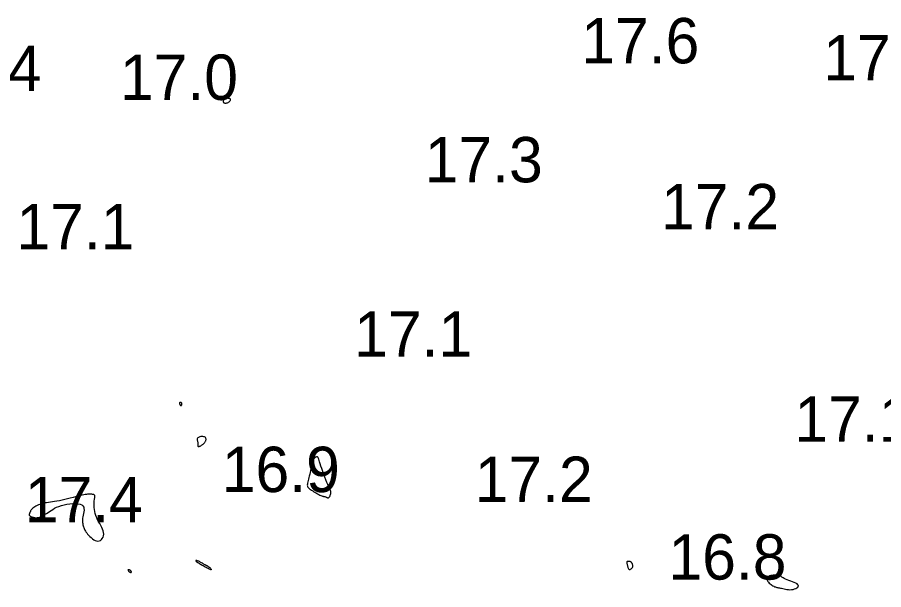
# Model space of a CAD drawing. Extents: x 3040093 to 3056816, y 408076 to 509144.
# Drawn here: x 3046515.9 to 3046611.4, y 435035.1 to 435098.2 of the extents above; entities that cross this region are included whole.
import ezdxf

# ---------------------------------------------------------------- set-up
doc = ezdxf.new("R2010")
doc.units = 0
doc.layers.add('V-CHAN-CONT-EL17', color=7, linetype='Continuous')
doc.layers.add('V-TOPO-SOUN-0610', color=7, linetype='Continuous')

msp = doc.modelspace()

# ---------------------------------------------------------------- linework, layer by layer
at = {"layer": 'V-CHAN-CONT-EL17'}
for points in [[(3046538.714, 435088.811), (3046538.763, 435088.796), (3046538.818, 435088.787), (3046538.878, 435088.785), (3046538.941, 435088.789), (3046539.006, 435088.799), (3046539.071, 435088.817), (3046539.135, 435088.843), (3046539.196, 435088.877), (3046539.252, 435088.917), (3046539.303, 435088.962), (3046539.345, 435089.009), (3046539.379, 435089.058), (3046539.401, 435089.106), (3046539.411, 435089.151), (3046539.407, 435089.193), (3046539.387, 435089.228), (3046539.354, 435089.258), (3046539.31, 435089.282), (3046539.257, 435089.3), (3046539.198, 435089.311), (3046539.135, 435089.318), (3046539.07, 435089.318), (3046539.006, 435089.312), (3046538.945, 435089.301), (3046538.888, 435089.284), (3046538.834, 435089.263), (3046538.785, 435089.238), (3046538.74, 435089.209), (3046538.701, 435089.176), (3046538.667, 435089.142), (3046538.639, 435089.105), (3046538.618, 435089.067), (3046538.603, 435089.029), (3046538.595, 435088.991), (3046538.594, 435088.954), (3046538.601, 435088.918), (3046538.616, 435088.886), (3046538.64, 435088.856), (3046538.672, 435088.831)], [(3046533.966, 435055.441), (3046533.987, 435055.458), (3046534.006, 435055.484), (3046534.022, 435055.516), (3046534.034, 435055.552), (3046534.043, 435055.589), (3046534.047, 435055.626), (3046534.045, 435055.659), (3046534.038, 435055.687), (3046534.026, 435055.711), (3046534.01, 435055.73), (3046533.992, 435055.745), (3046533.971, 435055.757), (3046533.95, 435055.766), (3046533.93, 435055.772), (3046533.91, 435055.776), (3046533.893, 435055.779), (3046533.878, 435055.781), (3046533.864, 435055.781), (3046533.852, 435055.78), (3046533.842, 435055.778), (3046533.832, 435055.775), (3046533.822, 435055.771), (3046533.813, 435055.767), (3046533.804, 435055.762), (3046533.796, 435055.755), (3046533.788, 435055.747), (3046533.782, 435055.736), (3046533.779, 435055.723), (3046533.778, 435055.705), (3046533.78, 435055.683), (3046533.787, 435055.656), (3046533.798, 435055.623), (3046533.813, 435055.588), (3046533.831, 435055.551), (3046533.851, 435055.515), (3046533.873, 435055.484), (3046533.897, 435055.458), (3046533.92, 435055.441), (3046533.944, 435055.435)], [(3046536.394, 435051.199), (3046536.451, 435051.247), (3046536.502, 435051.296), (3046536.547, 435051.346), (3046536.587, 435051.397), (3046536.622, 435051.45), (3046536.651, 435051.505), (3046536.675, 435051.563), (3046536.694, 435051.624), (3046536.706, 435051.686), (3046536.708, 435051.747), (3046536.701, 435051.807), (3046536.682, 435051.862), (3046536.648, 435051.912), (3046536.6, 435051.954), (3046536.535, 435051.987), (3046536.452, 435052.009), (3046536.355, 435052.02), (3046536.251, 435052.022), (3046536.144, 435052.013), (3046536.04, 435051.995), (3046535.945, 435051.967), (3046535.863, 435051.931), (3046535.799, 435051.887), (3046535.759, 435051.834), (3046535.738, 435051.775), (3046535.734, 435051.71), (3046535.741, 435051.641), (3046535.757, 435051.568), (3046535.775, 435051.493), (3046535.794, 435051.417), (3046535.807, 435051.341), (3046535.813, 435051.267), (3046535.813, 435051.195), (3046535.809, 435051.128), (3046535.806, 435051.067), (3046535.805, 435051.015), (3046535.809, 435050.972), (3046535.822, 435050.941), (3046535.846, 435050.923), (3046535.883, 435050.919), (3046535.932, 435050.928), (3046535.99, 435050.949), (3046536.055, 435050.978), (3046536.124, 435051.015), (3046536.195, 435051.058), (3046536.265, 435051.104), (3046536.332, 435051.151)], [(3046549.913, 435045.36), (3046549.962, 435045.335), (3046550.012, 435045.31), (3046550.061, 435045.288), (3046550.111, 435045.273), (3046550.16, 435045.268), (3046550.208, 435045.276), (3046550.254, 435045.3), (3046550.298, 435045.343), (3046550.339, 435045.403), (3046550.376, 435045.474), (3046550.408, 435045.554), (3046550.434, 435045.639), (3046550.453, 435045.725), (3046550.465, 435045.808), (3046550.469, 435045.884), (3046550.463, 435045.951), (3046550.447, 435046.014), (3046550.421, 435046.082), (3046550.384, 435046.161), (3046550.336, 435046.258), (3046550.276, 435046.381), (3046550.203, 435046.537), (3046550.118, 435046.733), (3046550.021, 435046.974), (3046549.914, 435047.25), (3046549.802, 435047.551), (3046549.688, 435047.865), (3046549.577, 435048.179), (3046549.472, 435048.483), (3046549.377, 435048.765), (3046549.296, 435049.013), (3046549.232, 435049.219), (3046549.182, 435049.383), (3046549.143, 435049.512), (3046549.112, 435049.609), (3046549.084, 435049.679), (3046549.057, 435049.728), (3046549.026, 435049.758), (3046548.988, 435049.776), (3046548.94, 435049.784), (3046548.884, 435049.781), (3046548.822, 435049.765), (3046548.756, 435049.734), (3046548.688, 435049.684), (3046548.62, 435049.614), (3046548.555, 435049.52), (3046548.494, 435049.4), (3046548.439, 435049.254), (3046548.39, 435049.085), (3046548.345, 435048.897), (3046548.302, 435048.697), (3046548.262, 435048.488), (3046548.222, 435048.276), (3046548.181, 435048.066), (3046548.138, 435047.862), (3046548.092, 435047.67), (3046548.045, 435047.49), (3046548, 435047.322), (3046547.958, 435047.167), (3046547.922, 435047.024), (3046547.894, 435046.893), (3046547.876, 435046.776), (3046547.871, 435046.671), (3046547.881, 435046.58), (3046547.905, 435046.499), (3046547.944, 435046.426), (3046547.997, 435046.359), (3046548.065, 435046.296), (3046548.145, 435046.233), (3046548.239, 435046.168), (3046548.347, 435046.098), (3046548.466, 435046.023), (3046548.595, 435045.944), (3046548.73, 435045.863), (3046548.867, 435045.783), (3046549.002, 435045.706), (3046549.133, 435045.635), (3046549.254, 435045.573), (3046549.364, 435045.522), (3046549.459, 435045.483), (3046549.54, 435045.456), (3046549.61, 435045.437), (3046549.671, 435045.424), (3046549.725, 435045.415), (3046549.774, 435045.406), (3046549.82, 435045.396), (3046549.866, 435045.381)], [(3046517.275, 435043.614), (3046517.255, 435043.566), (3046517.237, 435043.518), (3046517.223, 435043.473), (3046517.215, 435043.429), (3046517.214, 435043.388), (3046517.221, 435043.35), (3046517.238, 435043.315), (3046517.267, 435043.284), (3046517.305, 435043.256), (3046517.351, 435043.231), (3046517.404, 435043.209), (3046517.46, 435043.188), (3046517.519, 435043.168), (3046517.579, 435043.15), (3046517.637, 435043.131), (3046517.692, 435043.113), (3046517.746, 435043.096), (3046517.801, 435043.081), (3046517.857, 435043.069), (3046517.918, 435043.063), (3046517.984, 435043.062), (3046518.058, 435043.068), (3046518.141, 435043.083), (3046518.235, 435043.107), (3046518.339, 435043.14), (3046518.453, 435043.184), (3046518.576, 435043.237), (3046518.706, 435043.3), (3046518.843, 435043.373), (3046518.987, 435043.457), (3046519.136, 435043.55), (3046519.291, 435043.654), (3046519.453, 435043.764), (3046519.626, 435043.879), (3046519.813, 435043.996), (3046520.016, 435044.111), (3046520.24, 435044.222), (3046520.486, 435044.326), (3046520.757, 435044.419), (3046521.056, 435044.499), (3046521.372, 435044.563), (3046521.694, 435044.609), (3046522.011, 435044.636), (3046522.313, 435044.639), (3046522.587, 435044.618), (3046522.823, 435044.569), (3046523.01, 435044.491), (3046523.139, 435044.382), (3046523.217, 435044.246), (3046523.253, 435044.089), (3046523.256, 435043.916), (3046523.235, 435043.733), (3046523.201, 435043.545), (3046523.161, 435043.358), (3046523.127, 435043.176), (3046523.104, 435043.005), (3046523.094, 435042.845), (3046523.095, 435042.695), (3046523.104, 435042.554), (3046523.121, 435042.423), (3046523.143, 435042.3), (3046523.17, 435042.186), (3046523.199, 435042.079), (3046523.23, 435041.979), (3046523.263, 435041.884), (3046523.302, 435041.791), (3046523.348, 435041.698), (3046523.403, 435041.603), (3046523.47, 435041.503), (3046523.55, 435041.395), (3046523.646, 435041.277), (3046523.76, 435041.149), (3046523.888, 435041.016), (3046524.027, 435040.884), (3046524.175, 435040.76), (3046524.328, 435040.652), (3046524.483, 435040.566), (3046524.637, 435040.509), (3046524.787, 435040.488), (3046524.928, 435040.507), (3046525.059, 435040.564), (3046525.175, 435040.655), (3046525.273, 435040.773), (3046525.349, 435040.915), (3046525.401, 435041.076), (3046525.424, 435041.25), (3046525.416, 435041.434), (3046525.374, 435041.622), (3046525.303, 435041.814), (3046525.211, 435042.011), (3046525.103, 435042.213), (3046524.986, 435042.42), (3046524.867, 435042.632), (3046524.753, 435042.85), (3046524.651, 435043.073), (3046524.565, 435043.302), (3046524.495, 435043.533), (3046524.441, 435043.764), (3046524.402, 435043.99), (3046524.375, 435044.208), (3046524.361, 435044.415), (3046524.357, 435044.608), (3046524.362, 435044.782), (3046524.375, 435044.936), (3046524.394, 435045.069), (3046524.414, 435045.185), (3046524.435, 435045.283), (3046524.451, 435045.365), (3046524.461, 435045.434), (3046524.462, 435045.491), (3046524.45, 435045.536), (3046524.423, 435045.573), (3046524.383, 435045.601), (3046524.33, 435045.622), (3046524.267, 435045.637), (3046524.196, 435045.647), (3046524.117, 435045.654), (3046524.032, 435045.657), (3046523.944, 435045.659), (3046523.853, 435045.66), (3046523.756, 435045.659), (3046523.649, 435045.654), (3046523.528, 435045.643), (3046523.391, 435045.626), (3046523.233, 435045.601), (3046523.05, 435045.565), (3046522.839, 435045.518), (3046522.598, 435045.459), (3046522.331, 435045.39), (3046522.045, 435045.314), (3046521.746, 435045.235), (3046521.439, 435045.155), (3046521.132, 435045.078), (3046520.831, 435045.007), (3046520.541, 435044.946), (3046520.268, 435044.895), (3046520.012, 435044.854), (3046519.772, 435044.82), (3046519.545, 435044.79), (3046519.331, 435044.761), (3046519.127, 435044.731), (3046518.934, 435044.696), (3046518.749, 435044.654), (3046518.571, 435044.603), (3046518.401, 435044.543), (3046518.24, 435044.478), (3046518.091, 435044.407), (3046517.953, 435044.334), (3046517.828, 435044.26), (3046517.719, 435044.187), (3046517.625, 435044.116), (3046517.547, 435044.05), (3046517.484, 435043.987), (3046517.434, 435043.927), (3046517.395, 435043.871), (3046517.363, 435043.817), (3046517.338, 435043.764), (3046517.316, 435043.713), (3046517.296, 435043.664)], [(3046537.313, 435037.354), (3046537.306, 435037.377), (3046537.282, 435037.41), (3046537.245, 435037.451), (3046537.198, 435037.496), (3046537.146, 435037.544), (3046537.091, 435037.59), (3046537.037, 435037.632), (3046536.987, 435037.668), (3046536.942, 435037.699), (3046536.902, 435037.724), (3046536.865, 435037.744), (3046536.832, 435037.76), (3046536.803, 435037.774), (3046536.777, 435037.785), (3046536.754, 435037.795), (3046536.734, 435037.804), (3046536.715, 435037.813), (3046536.694, 435037.823), (3046536.672, 435037.835), (3046536.644, 435037.85), (3046536.611, 435037.869), (3046536.569, 435037.894), (3046536.517, 435037.924), (3046536.454, 435037.961), (3046536.382, 435038.003), (3046536.304, 435038.049), (3046536.221, 435038.096), (3046536.136, 435038.143), (3046536.053, 435038.188), (3046535.973, 435038.23), (3046535.899, 435038.266), (3046535.834, 435038.295), (3046535.777, 435038.318), (3046535.728, 435038.334), (3046535.687, 435038.344), (3046535.653, 435038.349), (3046535.627, 435038.35), (3046535.609, 435038.346), (3046535.597, 435038.339), (3046535.592, 435038.328), (3046535.593, 435038.315), (3046535.598, 435038.3), (3046535.607, 435038.284), (3046535.619, 435038.268), (3046535.632, 435038.252), (3046535.645, 435038.237), (3046535.658, 435038.224), (3046535.67, 435038.213), (3046535.682, 435038.203), (3046535.696, 435038.194), (3046535.714, 435038.183), (3046535.738, 435038.169), (3046535.769, 435038.151), (3046535.809, 435038.128), (3046535.86, 435038.099), (3046535.923, 435038.062), (3046535.998, 435038.019), (3046536.083, 435037.969), (3046536.176, 435037.915), (3046536.277, 435037.858), (3046536.383, 435037.797), (3046536.493, 435037.735), (3046536.607, 435037.672), (3046536.721, 435037.609), (3046536.835, 435037.549), (3046536.943, 435037.493), (3046537.043, 435037.443), (3046537.132, 435037.401), (3046537.206, 435037.369), (3046537.263, 435037.349), (3046537.299, 435037.344)], [(3046583.153, 435037.813), (3046583.171, 435037.734), (3046583.19, 435037.654), (3046583.213, 435037.576), (3046583.239, 435037.505), (3046583.27, 435037.444), (3046583.307, 435037.397), (3046583.351, 435037.367), (3046583.402, 435037.357), (3046583.458, 435037.366), (3046583.516, 435037.39), (3046583.573, 435037.428), (3046583.627, 435037.476), (3046583.675, 435037.533), (3046583.714, 435037.595), (3046583.742, 435037.661), (3046583.755, 435037.727), (3046583.757, 435037.793), (3046583.749, 435037.857), (3046583.733, 435037.918), (3046583.711, 435037.976), (3046583.685, 435038.029), (3046583.659, 435038.076), (3046583.633, 435038.116), (3046583.61, 435038.148), (3046583.589, 435038.174), (3046583.569, 435038.193), (3046583.548, 435038.207), (3046583.526, 435038.218), (3046583.501, 435038.225), (3046583.471, 435038.231), (3046583.437, 435038.236), (3046583.397, 435038.24), (3046583.352, 435038.245), (3046583.305, 435038.248), (3046583.258, 435038.249), (3046583.213, 435038.248), (3046583.172, 435038.243), (3046583.136, 435038.234), (3046583.108, 435038.221), (3046583.09, 435038.202), (3046583.081, 435038.177), (3046583.079, 435038.146), (3046583.083, 435038.109), (3046583.092, 435038.065), (3046583.105, 435038.014), (3046583.12, 435037.955), (3046583.136, 435037.888)], [(3046528.468, 435037.071), (3046528.473, 435037.078), (3046528.476, 435037.086), (3046528.476, 435037.095), (3046528.475, 435037.105), (3046528.472, 435037.117), (3046528.467, 435037.131), (3046528.46, 435037.146), (3046528.451, 435037.164), (3046528.44, 435037.184), (3046528.426, 435037.205), (3046528.41, 435037.226), (3046528.391, 435037.248), (3046528.369, 435037.268), (3046528.343, 435037.287), (3046528.314, 435037.303), (3046528.281, 435037.317), (3046528.246, 435037.327), (3046528.211, 435037.334), (3046528.178, 435037.337), (3046528.149, 435037.335), (3046528.125, 435037.328), (3046528.11, 435037.316), (3046528.104, 435037.298), (3046528.109, 435037.275), (3046528.124, 435037.247), (3046528.147, 435037.217), (3046528.176, 435037.185), (3046528.209, 435037.153), (3046528.244, 435037.123), (3046528.279, 435037.096), (3046528.312, 435037.074), (3046528.342, 435037.059), (3046528.368, 435037.049), (3046528.391, 435037.044), (3046528.41, 435037.043), (3046528.427, 435037.045), (3046528.441, 435037.05), (3046528.452, 435037.056), (3046528.461, 435037.063)], [(3046599.468, 435035.437), (3046599.542, 435035.412), (3046599.612, 435035.394), (3046599.681, 435035.381), (3046599.753, 435035.369), (3046599.831, 435035.356), (3046599.92, 435035.341), (3046600.022, 435035.319), (3046600.141, 435035.291), (3046600.275, 435035.258), (3046600.421, 435035.223), (3046600.577, 435035.191), (3046600.74, 435035.163), (3046600.909, 435035.145), (3046601.08, 435035.139), (3046601.252, 435035.148), (3046601.421, 435035.174), (3046601.581, 435035.218), (3046601.724, 435035.275), (3046601.845, 435035.343), (3046601.936, 435035.42), (3046601.991, 435035.503), (3046602.002, 435035.59), (3046601.963, 435035.678), (3046601.87, 435035.765), (3046601.731, 435035.85), (3046601.558, 435035.933), (3046601.362, 435036.014), (3046601.155, 435036.092), (3046600.949, 435036.167), (3046600.754, 435036.238), (3046600.583, 435036.306), (3046600.444, 435036.37), (3046600.334, 435036.429), (3046600.244, 435036.484), (3046600.168, 435036.534), (3046600.099, 435036.579), (3046600.03, 435036.619), (3046599.954, 435036.654), (3046599.865, 435036.684), (3046599.756, 435036.708), (3046599.632, 435036.725), (3046599.497, 435036.735), (3046599.356, 435036.737), (3046599.215, 435036.73), (3046599.079, 435036.713), (3046598.952, 435036.686), (3046598.84, 435036.648), (3046598.747, 435036.597), (3046598.674, 435036.537), (3046598.621, 435036.467), (3046598.588, 435036.39), (3046598.574, 435036.308), (3046598.58, 435036.221), (3046598.606, 435036.132), (3046598.651, 435036.043), (3046598.715, 435035.954), (3046598.795, 435035.867), (3046598.887, 435035.784), (3046598.987, 435035.706), (3046599.09, 435035.635), (3046599.194, 435035.57), (3046599.294, 435035.515), (3046599.386, 435035.47)]]:
    msp.add_lwpolyline(points, close=True, dxfattribs=at)

# ---------------------------------------------------------------- texts
at = {"layer": 'V-TOPO-SOUN-0610'}
for s, p in [('17.6 ', (3046578.073, 435093.17)), ('17.4 ', (3046604.743, 435091.3)), ('17.4 ', (3046505.563, 435090.12)), ('17.0 ', (3046527.213, 435089.14)), ('17.3 ', (3046560.813, 435080.05)), ('17.2 ', (3046586.863, 435074.87)), ('17.1 ', (3046515.803, 435072.67)), ('17.1 ', (3046553.033, 435060.82)), ('17.1 ', (3046601.563, 435051.44)), ('16.9 ', (3046538.443, 435045.9)), ('17.2 ', (3046566.323, 435044.81)), ('17.4 ', (3046516.723, 435042.58)), ('16.8 ', (3046587.683, 435036.25))]:
    msp.add_text(s, height=5, dxfattribs=at).set_placement(p)

doc.saveas('drawing.dxf')
